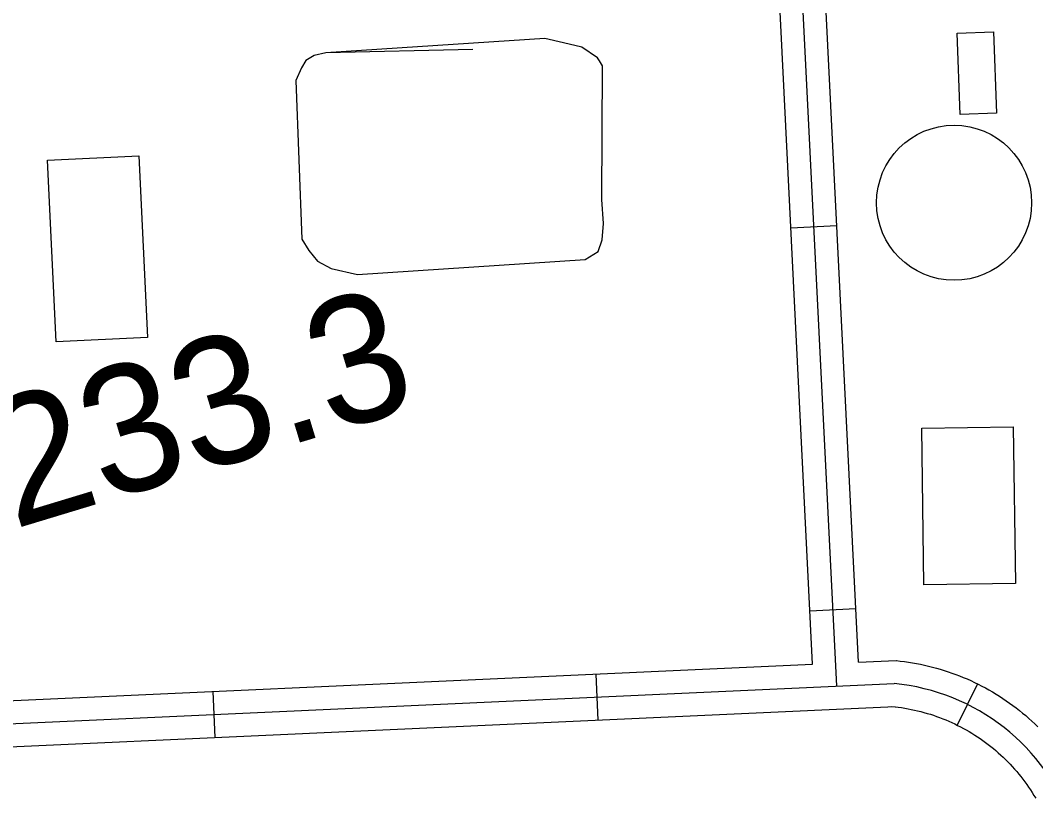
# Model space of a CAD drawing. Extents: x 3313442 to 3351311, y 721974 to 747360.
# Drawn here: x 3325816 to 3326478, y 731396 to 731905 of the extents above; entities that cross this region are included whole.
import ezdxf

# ---------------------------------------------------------------- set-up
doc = ezdxf.new("R2010")
doc.units = 0
for name, color, linetype in [('V-BLDG-OTLN', 7, 'Continuous'), ('V-DOMW-TANK', 7, 'Continuous'), ('V-RIVR-RANG-IDEN', 7, 'Continuous'), ('V-ROAD-CNTR', 7, 'Continuous'), ('V-TOPO-SHOR', 7, 'Continuous')]:
    doc.layers.add(name, color=color, linetype=linetype)

msp = doc.modelspace()

# ---------------------------------------------------------------- linework, layer by layer
at = {"layer": 'V-BLDG-OTLN'}
for points in [[(3326450.72, 731896.92), (3326452.64, 731844.01), (3326428.95, 731843.15), (3326427.03, 731896.06)], [(3325839.36, 731694.88), (3325833.58, 731813.28), (3325893.19, 731816.19), (3325898.97, 731697.8)], [(3326463.47, 731639.53), (3326464.9, 731537.37), (3326405.31, 731536.54), (3326403.89, 731638.7)]]:
    msp.add_lwpolyline(points, close=True, dxfattribs=at)
at = {"layer": 'V-DOMW-TANK'}
msp.add_circle((3326424.94, 731785.57), 50.57, dxfattribs=at)
at = {"layer": 'V-ROAD-CNTR'}
for p, q in [((3326318.5, 731769.27), (3326348.46, 731770.77)), ((3326330.97, 731519.58), (3326360.94, 731521.08)), ((3326191.2, 731478.25), (3326192.57, 731448.28)), ((3326440.15, 731471.95), (3326427.04, 731444.96)), ((3325941.46, 731466.87), (3325942.83, 731436.9))]:
    msp.add_line(p, q, dxfattribs=at)
for points in [[(3326348.45, 731470.4), (3326313.63, 732167.33)], [(3326362.69, 731486.06), (3326328.61, 732168.08)], [(3326332.72, 731484.69), (3326309.05, 731958.48)], [(3325634.79, 731452.9), (3326332.72, 731484.69)], [(3326362.69, 731486.06), (3326387.24, 731487.18)], [(3326387.3, 731487.02), (3326389.87, 731486.76), (3326392.54, 731486.42), (3326395.13, 731486.05), (3326397.76, 731485.64), (3326400.43, 731485.17), (3326402.99, 731484.67), (3326405.59, 731484.13), (3326408.24, 731483.51), (3326410.8, 731482.87), (3326413.38, 731482.17), (3326415.9, 731481.45), (3326418.44, 731480.68), (3326421.03, 731479.84), (3326423.54, 731478.97), (3326426, 731478.07), (3326428.49, 731477.12), (3326430.97, 731476.11), (3326433.43, 731475.08), (3326435.88, 731473.98), (3326438.25, 731472.87), (3326440.66, 731471.7), (3326443.05, 731470.48), (3326445.37, 731469.24), (3326447.71, 731467.95), (3326450.02, 731466.61), (3326452.3, 731465.25), (3326454.55, 731463.84), (3326456.8, 731462.38), (3326459.02, 731460.87), (3326461.17, 731459.37), (3326463.31, 731457.82), (3326465.46, 731456.2), (3326467.57, 731454.55), (3326469.61, 731452.89), (3326471.66, 731451.18), (3326473.71, 731449.39), (3326475.64, 731447.64), (3326477.58, 731445.84), (3326479.53, 731443.97)], [(3325392.72, 731426.86), (3326385.78, 731472.1)], [(3325393.4, 731411.88), (3326386.46, 731457.11)], [(3326384.25, 731457.17), (3326386.48, 731456.95), (3326388.55, 731456.69), (3326390.71, 731456.38), (3326392.84, 731456.05), (3326394.9, 731455.68), (3326397.04, 731455.26), (3326399.15, 731454.82), (3326401.18, 731454.35), (3326403.26, 731453.83), (3326405.33, 731453.27), (3326407.42, 731452.67), (3326409.47, 731452.05), (3326411.46, 731451.4), (3326413.47, 731450.71), (3326415.52, 731449.96), (3326417.52, 731449.2), (3326419.5, 731448.39), (3326421.45, 731447.57), (3326423.4, 731446.69), (3326425.36, 731445.78), (3326427.28, 731444.85), (3326429.16, 731443.89), (3326431.07, 731442.87), (3326432.93, 731441.84), (3326434.78, 731440.77), (3326436.63, 731439.66), (3326438.45, 731438.52), (3326440.23, 731437.38), (3326441.97, 731436.19), (3326443.76, 731434.93), (3326445.5, 731433.68), (3326447.19, 731432.4), (3326448.85, 731431.1), (3326450.56, 731429.71), (3326452.19, 731428.36), (3326453.76, 731426.98), (3326455.38, 731425.51), (3326456.97, 731424.04), (3326458.47, 731422.6), (3326459.99, 731421.06), (3326461.48, 731419.53), (3326462.94, 731417.95), (3326464.38, 731416.36), (3326465.77, 731414.77), (3326467.15, 731413.12), (3326468.5, 731411.45), (3326469.8, 731409.79), (3326471.09, 731408.07), (3326472.36, 731406.33), (3326473.58, 731404.58), (3326474.79, 731402.79), (3326475.93, 731401.04), (3326477.07, 731399.21), (3326478.19, 731397.34)]]:
    msp.add_lwpolyline(points, dxfattribs=at)
msp.add_arc((3326372.58, 731335.18), 137.55, 19.21572, 84.49247, dxfattribs=at)
at = {"layer": 'V-TOPO-SHOR'}
msp.add_lwpolyline([(3326111.04, 731885.52), (3326015.22, 731883.41), (3326007.53, 731881.57), (3326002.22, 731878.28), (3325999.29, 731873.51), (3325995.56, 731865.31), (3325999.51, 731761.79), (3326004.12, 731754.36), (3326009.8, 731747.59), (3326018.67, 731742.79), (3326035.89, 731738.77), (3326184.34, 731748.55), (3326192.84, 731753.83), (3326195.51, 731761.37), (3326196.2, 731772.11), (3326195.32, 731787.75), (3326195.7, 731874.81), (3326193.72, 731878), (3326192.4, 731880.12), (3326182.21, 731887.04), (3326170.16, 731889.86), (3326158.11, 731892.68), (3326015.22, 731883.41)], dxfattribs=at)

# ---------------------------------------------------------------- texts
at = {"layer": 'V-RIVR-RANG-IDEN'}
msp.add_text('R-233.3', height=83, rotation=16.8589, dxfattribs=at).set_placement((3325699.34, 731538.65))

doc.saveas('drawing.dxf')
